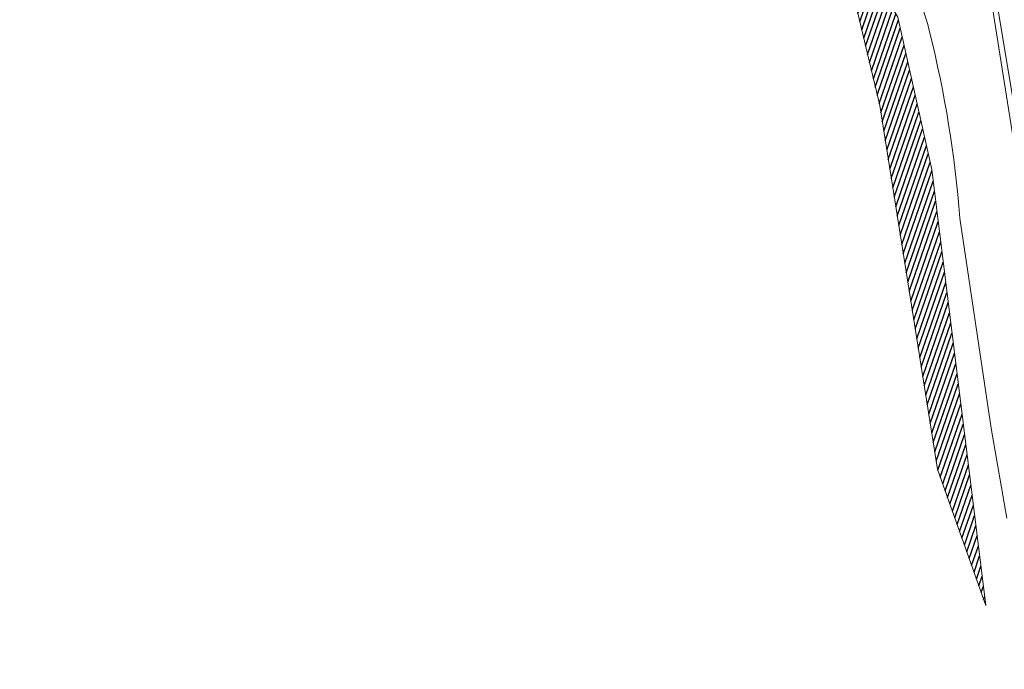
# Model space of a CAD drawing. Header units: metres. Extents: x 345144 to 348639, y 5629211 to 5635235.
# Tile 607 of 656: x 345968 to 346012, y 5631697 to 5631726. Entities that reach past the tile are written whole.
import ezdxf

# ---------------------------------------------------------------- set-up
doc = ezdxf.new("R2010")
doc.units = ezdxf.units.M
doc.header["$MEASUREMENT"] = 0
for name, color, linetype in [('028 Geländeform', 7, 'Continuous'), ('081-083 Topographie', 7, 'Continuous'), ('AX Flurstück', 7, 'Continuous'), ('Definitionslinie', 7, 'Continuous')]:
    doc.layers.add(name, color=color, linetype=linetype)

msp = doc.modelspace()

# ---------------------------------------------------------------- hatches: boundary and pattern name
at = {"layer": '028 Geländeform', "true_color": 0xb27500}
h = msp.add_hatch(dxfattribs=at)
h.set_pattern_fill('_USER', color=44, scale=0.2, angle=250.9552152, style=0, pattern_type=0)
h.set_pattern_definition([(250.9552151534, (0, 0), (0.1890527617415, -0.065261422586), [])])
h.paths.add_polyline_path([(345964.644, 5631728.769), (345972.073, 5631729.896), (345987.883, 5631732.308), (345994.378, 5631733.016), (345998.954, 5631733.139), (346004.762, 5631730.055), (346006.983, 5631726.293), (346008.494, 5631719.507), (346010.901, 5631700.106), (346010.901, 5631700.106), (346008.75, 5631706.18), (346006.177, 5631722.353), (346005.036, 5631727.17), (346001.628, 5631730.654), (345998.879, 5631731.742), (345994.95, 5631731.792), (345986.302, 5631730.901), (345974.81, 5631728.878), (345961.864, 5631726.651), (345960.515, 5631726.419), (345941.573, 5631722.813), (345941.92, 5631725.161), (345941.92, 5631725.161), (345959.545, 5631727.906)], flags=0)

# ---------------------------------------------------------------- linework, layer by layer
at = {"layer": '081-083 Topographie', "color": 7, "linetype": 'Continuous', "lineweight": 5, "flags": 128}
msp.add_lwpolyline([(346009.742, 5631717.349), (346011.145, 5631708), (346011.145, 5631708), (346011.836, 5631703.996)], dxfattribs=at)
at = {"layer": '081-083 Topographie', "color": 7, "linetype": 'Continuous', "lineweight": 5}
for centre, radius, start, end in [((345995.268, 5631722.391), 13.525585, 13.859532, 50.8631955), ((345960.25, 5631713.574), 49.636617, 4.3617872, 14.0580803)]:
    msp.add_arc(centre, radius, start, end, dxfattribs=at)
at = {"layer": 'AX Flurstück', "color": 8, "linetype": 'Continuous', "lineweight": 13, "true_color": 0x808080, "flags": 128}
for points in [[(346033.992, 5631698.505), (346015.997, 5631696.484), (346010.374, 5631731.956), (346009.629, 5631736.649), (346028.079, 5631742.151), (346029.846, 5631727.683), (346033.992, 5631698.505)], [(345854.261, 5631714.326), (345854.12, 5631715.607), (345854.831, 5631715.428), (345859.544, 5631715.945), (345891.7, 5631721.266), (345914.732, 5631724.883), (345953.56, 5631731.071), (345983.61, 5631735.264), (345999.549, 5631737.334), (346009.629, 5631736.649), (346010.374, 5631731.956), (346015.997, 5631696.484)]]:
    msp.add_lwpolyline(points, dxfattribs=at)
at = {"layer": 'Definitionslinie', "color": 7, "linetype": 'Continuous', "lineweight": 5, "flags": 128}
for points in [[(346013.454, 5631736.835), (346010.904, 5631736.459), (346010.904, 5631736.459), (346009.815, 5631736.298), (346010.26, 5631733.719), (346010.755, 5631730.791), (346013.669, 5631713.304)], [(346009.742, 5631717.349), (346011.145, 5631708)], [(346011.145, 5631708), (346011.836, 5631703.996)]]:
    msp.add_lwpolyline(points, dxfattribs=at)
at = {"layer": 'Definitionslinie', "color": 44, "linetype": 'Continuous', "lineweight": 5, "true_color": 0xb27500, "flags": 128}
for points in [[(345964.644, 5631728.769), (345972.073, 5631729.896), (345987.883, 5631732.308), (345994.378, 5631733.016), (345998.954, 5631733.139), (346004.762, 5631730.055), (346006.983, 5631726.293), (346008.494, 5631719.507), (346010.901, 5631700.106)], [(346010.901, 5631700.106), (346008.75, 5631706.18), (346006.177, 5631722.353), (346005.036, 5631727.17), (346001.628, 5631730.654), (345998.879, 5631731.742), (345994.95, 5631731.792), (345986.302, 5631730.901), (345974.81, 5631728.878), (345961.864, 5631726.651), (345960.515, 5631726.419), (345941.573, 5631722.813), (345941.92, 5631725.161)]]:
    msp.add_lwpolyline(points, dxfattribs=at)
at = {"layer": 'Definitionslinie', "color": 7, "linetype": 'Continuous', "lineweight": 5}
for centre, radius, start, end in [((345995.268, 5631722.391), 13.525585, 13.859532, 50.8631955), ((345960.25, 5631713.574), 49.636617, 4.3617872, 14.0580803)]:
    msp.add_arc(centre, radius, start, end, dxfattribs=at)

doc.saveas('drawing.dxf')
